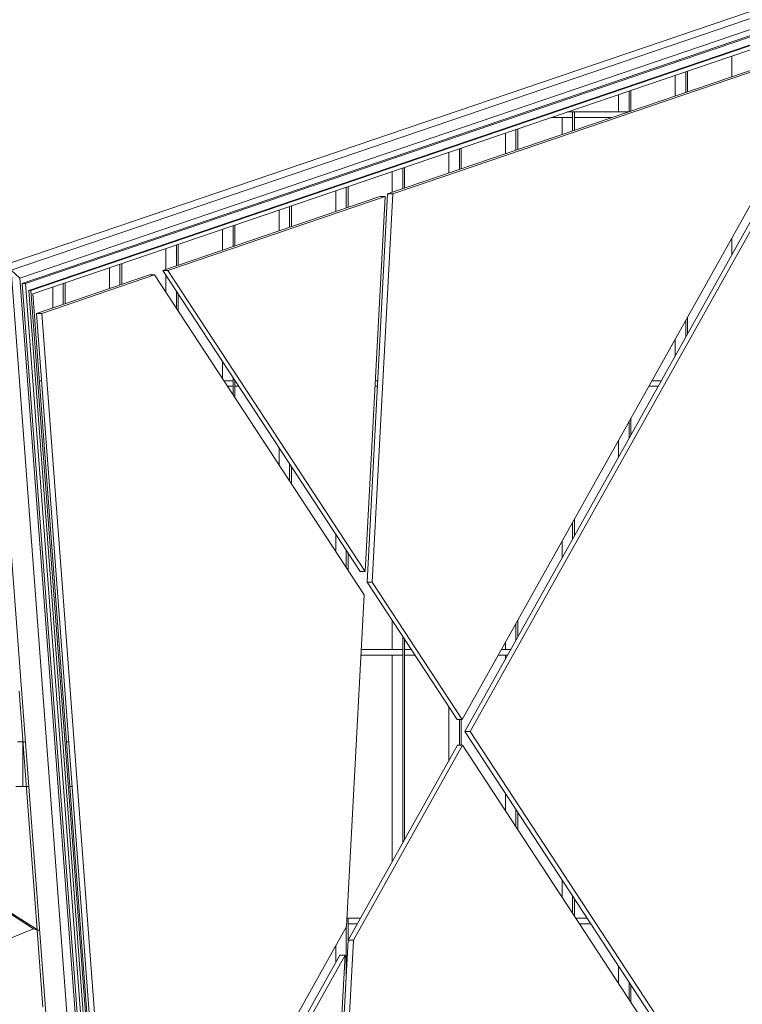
# Model space of a CAD drawing. Header units: inches. Extents: x 424 to 2043, y -237 to 445.
# Tile 308 of 656: x 733.9 to 740.35, y 162.83 to 171.63. Entities that reach past the tile are written whole.
import ezdxf

# ---------------------------------------------------------------- set-up
doc = ezdxf.new("R2010")
doc.units = ezdxf.units.IN
doc.header["$MEASUREMENT"] = 0
for name, color, linetype, lineweight in [('A-FLOR', 192, 'Continuous', 9), ('A-GENM', 13, 'Continuous', 9), ('A-GLAZ-CURT', 52, 'Continuous', 9), ('A-GLAZ-CWMG', 51, 'Continuous', 9), ('A-WALL', 113, 'Continuous', 9)]:
    doc.layers.add(name, color=color, linetype=linetype, lineweight=lineweight)

# ---------------------------------------------------------------- blocks, each defined once
blk = doc.blocks.new('Generic Models 2 - Generic Models 2-140614-West')
at = {"layer": 'A-GENM'}
for p, q in [((5.1711, 17.813), (26.0349, 24.9134)), ((5.3606, 17.813), (26.2244, 24.9134)), ((26.2416, 24.8217), (5.4386, 17.7419)), ((5.4608, 17.6946), (26.2234, 24.7606)), ((26.2531, 24.7606), (5.4905, 17.6946)), ((5.5198, 17.6321), (26.2291, 24.6799)), ((26.2481, 24.6799), (5.5389, 17.6321)), ((5.5539, 17.6), (26.2358, 24.6385)), ((5.1711, 17.813), (6.3925, 1.6)), ((6.582, 1.6), (5.3606, 17.813)), ((5.4386, 17.7419), (5.3606, 17.813)), ((6.6546, 1.6), (5.4386, 17.7419)), ((5.4608, 17.6946), (6.6733, 1.6)), ((5.4905, 17.6946), (5.4608, 17.6946)), ((6.7029, 1.6), (5.4905, 17.6946)), ((5.5198, 17.6321), (6.7276, 1.6)), ((5.5389, 17.6321), (5.5198, 17.6321)), ((6.7466, 1.6), (5.5389, 17.6321)), ((5.5539, 17.6), (6.7593, 1.6))]:
    blk.add_line(p, q, dxfattribs=at)
blk = doc.blocks.new('Generic Models 4 - Generic Models 4-152240-West')
at = {"layer": 'A-GENM'}
for p, q in [((9.4139, 13.6906), (12.8947, 19.9128)), ((12.9409, 19.9128), (9.4601, 13.6906)), ((8.7235, 18.4933), (12.7338, 19.8581)), ((12.78, 19.8581), (8.7697, 18.4933)), ((9.3898, 13.7979), (12.78, 19.8581)), ((6.7159, 17.81), (8.6547, 18.4698)), ((8.7008, 18.4698), (6.762, 17.81)), ((8.5238, 15.1202), (8.7008, 18.4698)), ((8.5402, 15.0247), (8.7235, 18.4933)), ((8.7697, 18.4933), (8.5863, 15.0247)), ((8.7008, 18.4698), (8.6547, 18.4698)), ((8.7697, 18.4933), (8.7235, 18.4933)), ((5.5888, 17.4264), (6.5956, 17.7691)), ((6.6418, 17.7691), (5.635, 17.4264)), ((6.6418, 17.7691), (6.5956, 17.7691)), ((8.5128, 14.9125), (6.6418, 17.7691)), ((8.4776, 15.1202), (6.7159, 17.81)), ((6.762, 17.81), (6.7159, 17.81)), ((6.762, 17.81), (8.5238, 15.1202)), ((6.2754, 8.313), (5.5888, 17.4264)), ((5.635, 17.4264), (5.5888, 17.4264)), ((5.635, 17.4264), (6.3215, 8.313)), ((8.4776, 15.1202), (8.5238, 15.1202)), ((9.3437, 13.7979), (8.5402, 15.0247)), ((8.5863, 15.0247), (8.5402, 15.0247)), ((8.5863, 15.0247), (9.3898, 13.7979)), ((8.3562, 11.9503), (8.5128, 14.9125)), ((9.3437, 13.7979), (9.3898, 13.7979)), ((12.3281, 9.2414), (9.4139, 13.6906)), ((9.4139, 13.6906), (9.4601, 13.6906)), ((9.4601, 13.6906), (12.3742, 9.2414)), ((8.3711, 11.8265), (9.3462, 13.5696)), ((9.3924, 13.5696), (8.4173, 11.8265)), ((9.3924, 13.5696), (9.3462, 13.5696)), ((12.3356, 9.0759), (9.3924, 13.5696)), ((6.3215, 8.313), (8.3562, 11.9503)), ((7.8411, 1.8), (8.3711, 11.8265)), ((8.4173, 11.8265), (7.8873, 1.8)), ((8.4173, 11.8265), (8.3711, 11.8265)), ((6.2908, 8.1078), (8.2965, 11.6931)), ((8.3427, 11.6931), (6.337, 8.1078)), ((7.8197, 1.8), (8.3427, 11.6931)), ((8.3427, 11.6931), (8.2965, 11.6931))]:
    blk.add_line(p, q, dxfattribs=at)
blk = doc.blocks.new('System Panel - Glazed-V15-West')
at = {"layer": 'A-GLAZ-CURT'}
for p, q in [((8.2594, 11.6268), (8.2594, 11.7772)), ((8.2594, 9.7133), (8.2594, 10.1184)), ((8.2333, 9.625), (8.2547, 9.625))]:
    blk.add_line(p, q, dxfattribs=at)
blk = doc.blocks.new('System Panel - Glazed-V16-West')
at = {"layer": 'A-GLAZ-CURT'}
blk.add_line((10.7857, 11.4423), (10.7857, 11.5963), dxfattribs=at)
blk = doc.blocks.new('System Panel - Glazed-V21-West')
at = {"layer": 'A-GLAZ-CURT'}
blk.add_line((8.7647, 12.53), (8.7647, 14.375), dxfattribs=at)
blk = doc.blocks.new('System Panel - Glazed-V22-West')
at = {"layer": 'A-GLAZ-CURT'}
blk.add_line((9.2699, 13.4332), (9.2699, 13.9105), dxfattribs=at)
blk = doc.blocks.new('System Panel - Glazed-V23-West')
at = {"layer": 'A-GLAZ-CURT'}
for p, q in [((9.7752, 14.3363), (9.7752, 14.375)), ((9.7752, 12.9851), (9.7752, 13.1391))]:
    blk.add_line(p, q, dxfattribs=at)
blk = doc.blocks.new('System Panel - Glazed-V24-West')
at = {"layer": 'A-GLAZ-CURT'}
blk.add_line((10.2804, 12.2137), (10.2804, 12.3677), dxfattribs=at)
blk = doc.blocks.new('System Panel - Glazed-V31-West')
at = {"layer": 'A-GLAZ-CURT'}
blk.add_line((7.7542, 16.0708), (7.7542, 16.2247), dxfattribs=at)
blk = doc.blocks.new('System Panel - Glazed-V32-West')
at = {"layer": 'A-GLAZ-CURT'}
blk.add_line((8.2594, 15.2993), (8.2594, 15.4533), dxfattribs=at)
blk = doc.blocks.new('System Panel - Glazed-V33-West')
at = {"layer": 'A-GLAZ-CURT'}
for p, q in [((8.6327, 16.775), (8.6113, 16.775)), ((8.7647, 14.425), (8.7647, 14.6819))]:
    blk.add_line(p, q, dxfattribs=at)
blk = doc.blocks.new('System Panel - Glazed-V34-West')
at = {"layer": 'A-GLAZ-CURT'}
blk.add_line((9.7752, 14.425), (9.7752, 14.4867), dxfattribs=at)
blk = doc.blocks.new('System Panel - Glazed-V35-West')
at = {"layer": 'A-GLAZ-CURT'}
blk.add_line((10.2804, 15.2395), (10.2804, 15.3899), dxfattribs=at)
blk = doc.blocks.new('System Panel - Glazed-V36-West')
at = {"layer": 'A-GLAZ-CURT'}
blk.add_line((10.7857, 16.1427), (10.7857, 16.293), dxfattribs=at)
blk = doc.blocks.new('System Panel - Glazed-153715-West')
at = {"layer": 'A-GLAZ-CURT'}
for p, q in [((5.7332, 17.4756), (5.7332, 17.661)), ((5.6123, 16.825), (5.6341, 16.825))]:
    blk.add_line(p, q, dxfattribs=at)
blk = doc.blocks.new('System Panel - Glazed-153716-West')
at = {"layer": 'A-GLAZ-CURT'}
blk.add_line((6.2384, 17.6475), (6.2384, 17.8329), dxfattribs=at)
blk = doc.blocks.new('System Panel - Glazed-153717-West')
at = {"layer": 'A-GLAZ-CURT'}
for p, q in [((6.7437, 17.8195), (6.7437, 18.0049)), ((6.7437, 17.6136), (6.7437, 17.7676))]:
    blk.add_line(p, q, dxfattribs=at)
blk = doc.blocks.new('System Panel - Glazed-153718-West')
at = {"layer": 'A-GLAZ-CURT'}
for p, q in [((7.2489, 17.9914), (7.2489, 18.1768)), ((7.2489, 16.8422), (7.2489, 16.9961))]:
    blk.add_line(p, q, dxfattribs=at)
blk = doc.blocks.new('System Panel - Glazed-153719-West')
at = {"layer": 'A-GLAZ-CURT'}
blk.add_line((7.7542, 18.1634), (7.7542, 18.3488), dxfattribs=at)
blk = doc.blocks.new('System Panel - Glazed-153720-West')
at = {"layer": 'A-GLAZ-CURT'}
blk.add_line((8.2594, 18.3353), (8.2594, 18.5207), dxfattribs=at)
blk = doc.blocks.new('System Panel - Glazed-153721-West')
at = {"layer": 'A-GLAZ-CURT'}
for p, q in [((8.7647, 18.5084), (8.7647, 18.6927)), ((8.6139, 16.825), (8.6353, 16.825))]:
    blk.add_line(p, q, dxfattribs=at)
blk = doc.blocks.new('System Panel - Glazed-153722-West')
at = {"layer": 'A-GLAZ-CURT'}
blk.add_line((9.2699, 18.6792), (9.2699, 18.8646), dxfattribs=at)
blk = doc.blocks.new('System Panel - Glazed-153723-West')
at = {"layer": 'A-GLAZ-CURT'}
blk.add_line((9.7752, 18.8512), (9.7752, 19.0366), dxfattribs=at)
blk = doc.blocks.new('System Panel - Glazed-153724-West')
at = {"layer": 'A-GLAZ-CURT'}
blk.add_line((10.2804, 19.0231), (10.2804, 19.175), dxfattribs=at)
blk = doc.blocks.new('System Panel - Glazed-V41-West')
at = {"layer": 'A-GLAZ-CURT'}
blk.add_line((11.2909, 17.0459), (11.2909, 17.1962), dxfattribs=at)
blk = doc.blocks.new('System Panel - Glazed-V42-West')
at = {"layer": 'A-GLAZ-CURT'}
blk.add_line((11.7962, 17.949), (11.7962, 18.0994), dxfattribs=at)
blk = doc.blocks.new('System Panel - Glazed-153726-West')
at = {"layer": 'A-GLAZ-CURT'}
blk.add_line((10.7857, 19.225), (10.7857, 19.3805), dxfattribs=at)
blk = doc.blocks.new('System Panel - Glazed-153727-West')
at = {"layer": 'A-GLAZ-CURT'}
blk.add_line((11.2909, 19.367), (11.2909, 19.5524), dxfattribs=at)
blk = doc.blocks.new('System Panel - Glazed-153728-West')
at = {"layer": 'A-GLAZ-CURT'}
blk.add_line((11.7962, 19.5389), (11.7962, 19.7244), dxfattribs=at)
blk = doc.blocks.new('Rectangular Mullion - 50 x 150mm-V61-West')
at = {"layer": 'A-GLAZ-CWMG'}
for p, q in [((8.3699, 12.025), (8.3602, 12.025)), ((8.3699, 11.975), (8.3699, 12.025)), ((8.4822, 12.025), (8.3699, 12.025)), ((8.3699, 11.975), (8.4542, 11.975))]:
    blk.add_line(p, q, dxfattribs=at)
blk = doc.blocks.new('Rectangular Mullion - 50 x 150mm-V62-West')
at = {"layer": 'A-GLAZ-CWMG'}
for p, q in [((10.5049, 12.025), (10.404, 12.025)), ((10.4368, 11.975), (10.5376, 11.975))]:
    blk.add_line(p, q, dxfattribs=at)
blk = doc.blocks.new('Rectangular Mullion - 50 x 150mm-V68-West')
at = {"layer": 'A-GLAZ-CWMG'}
for p, q in [((8.8585, 14.425), (8.4871, 14.425)), ((8.8585, 14.425), (8.8585, 14.375)), ((8.4844, 14.375), (8.8585, 14.375))]:
    blk.add_line(p, q, dxfattribs=at)
blk = doc.blocks.new('Rectangular Mullion - 50 x 150mm-V69-West')
at = {"layer": 'A-GLAZ-CWMG'}
for p, q in [((8.8751, 14.375), (8.8751, 14.425)), ((8.9329, 14.425), (8.8751, 14.425)), ((8.8751, 14.375), (8.9657, 14.375))]:
    blk.add_line(p, q, dxfattribs=at)
blk = doc.blocks.new('Rectangular Mullion - 50 x 150mm-V70-West')
at = {"layer": 'A-GLAZ-CWMG'}
for p, q in [((9.8248, 14.425), (9.7407, 14.425)), ((9.7127, 14.375), (9.7968, 14.375))]:
    blk.add_line(p, q, dxfattribs=at)
blk = doc.blocks.new('Rectangular Mullion - 50 x 150mm-V74-West')
at = {"layer": 'A-GLAZ-CWMG'}
for p, q in [((7.3427, 16.825), (7.2602, 16.825)), ((7.3427, 16.825), (7.3427, 16.775)), ((7.2929, 16.775), (7.3427, 16.775))]:
    blk.add_line(p, q, dxfattribs=at)
blk = doc.blocks.new('Rectangular Mullion - 50 x 150mm-V75-West')
at = {"layer": 'A-GLAZ-CWMG'}
for p, q in [((7.3594, 16.775), (7.3594, 16.825)), ((7.361, 16.825), (7.3594, 16.825)), ((7.3594, 16.775), (7.3938, 16.775))]:
    blk.add_line(p, q, dxfattribs=at)
blk = doc.blocks.new('Rectangular Mullion - 50 x 150mm-V76-West')
at = {"layer": 'A-GLAZ-CWMG'}
for p, q in [((11.1674, 16.825), (11.0832, 16.825)), ((11.0553, 16.775), (11.1394, 16.775))]:
    blk.add_line(p, q, dxfattribs=at)
blk = doc.blocks.new('Rectangular Mullion - 50 x 150mm-153614-West')
at = {"layer": 'A-GLAZ-CWMG'}
for p, q in [((10.1819, 19.175), (10.3742, 19.175)), ((10.3742, 19.225), (10.3288, 19.225)), ((10.3742, 19.225), (10.3742, 19.175))]:
    blk.add_line(p, q, dxfattribs=at)
blk = doc.blocks.new('Rectangular Mullion - 50 x 150mm-V80-West')
at = {"layer": 'A-GLAZ-CWMG'}
for p, q in [((10.3909, 19.225), (10.3742, 19.225)), ((10.3909, 19.175), (10.3909, 19.225)), ((10.8737, 19.225), (10.3909, 19.225)), ((10.3909, 19.175), (10.7267, 19.175))]:
    blk.add_line(p, q, dxfattribs=at)
blk = doc.blocks.new('Rectangular Mullion - 50 x 150mm-V103-West')
at = {"layer": 'A-GLAZ-CWMG'}
for p, q in [((8.3699, 11.8036), (8.3699, 12)), ((8.3532, 11.9448), (8.3532, 11.4879))]:
    blk.add_line(p, q, dxfattribs=at)
blk = doc.blocks.new('Rectangular Mullion - 50 x 150mm-V104-West')
at = {"layer": 'A-GLAZ-CWMG'}
for p, q in [((10.8795, 11.4531), (10.8795, 11.2991)), ((10.8961, 11.2736), (10.8961, 11.4276))]:
    blk.add_line(p, q, dxfattribs=at)
blk = doc.blocks.new('Rectangular Mullion - 50 x 150mm-V111-West')
at = {"layer": 'A-GLAZ-CWMG'}
for p, q in [((8.8585, 14.4), (8.8585, 12.6977)), ((8.8751, 12.7275), (8.8751, 14.4))]:
    blk.add_line(p, q, dxfattribs=at)
blk = doc.blocks.new('Rectangular Mullion - 50 x 150mm-V112-West')
at = {"layer": 'A-GLAZ-CWMG'}
for p, q in [((9.3637, 13.7979), (9.3637, 13.5696)), ((9.3804, 13.5696), (9.3804, 13.7979))]:
    blk.add_line(p, q, dxfattribs=at)
blk = doc.blocks.new('Rectangular Mullion - 50 x 150mm-V113-West')
at = {"layer": 'A-GLAZ-CWMG'}
for p, q in [((9.869, 12.9959), (9.869, 12.8419)), ((9.8856, 12.8164), (9.8856, 12.9704))]:
    blk.add_line(p, q, dxfattribs=at)
blk = doc.blocks.new('Rectangular Mullion - 50 x 150mm-V114-West')
at = {"layer": 'A-GLAZ-CWMG'}
for p, q in [((10.3742, 12.2245), (10.3742, 12.0705)), ((10.3909, 12.045), (10.3909, 12.199))]:
    blk.add_line(p, q, dxfattribs=at)
blk = doc.blocks.new('Rectangular Mullion - 50 x 150mm-V121-West')
at = {"layer": 'A-GLAZ-CWMG'}
for p, q in [((7.3427, 16.8), (7.3427, 16.699)), ((7.3594, 16.6735), (7.3594, 16.8))]:
    blk.add_line(p, q, dxfattribs=at)
blk = doc.blocks.new('Rectangular Mullion - 50 x 150mm-V122-West')
at = {"layer": 'A-GLAZ-CWMG'}
for p, q in [((7.848, 16.0815), (7.848, 15.9276)), ((7.8647, 15.9021), (7.8647, 16.0561))]:
    blk.add_line(p, q, dxfattribs=at)
blk = doc.blocks.new('Rectangular Mullion - 50 x 150mm-V123-West')
at = {"layer": 'A-GLAZ-CWMG'}
for p, q in [((8.3532, 15.3101), (8.3532, 15.1561)), ((8.3699, 15.1307), (8.3699, 15.2846))]:
    blk.add_line(p, q, dxfattribs=at)
blk = doc.blocks.new('Rectangular Mullion - 50 x 150mm-V124-West')
at = {"layer": 'A-GLAZ-CWMG'}
for p, q in [((8.8585, 14.5387), (8.8585, 14.4)), ((8.8751, 14.4), (8.8751, 14.5132))]:
    blk.add_line(p, q, dxfattribs=at)
blk = doc.blocks.new('Rectangular Mullion - 50 x 150mm-V125-West')
at = {"layer": 'A-GLAZ-CWMG'}
for p, q in [((9.869, 14.6544), (9.869, 14.504)), ((9.8856, 14.5338), (9.8856, 14.6842))]:
    blk.add_line(p, q, dxfattribs=at)
blk = doc.blocks.new('Rectangular Mullion - 50 x 150mm-V126-West')
at = {"layer": 'A-GLAZ-CWMG'}
for p, q in [((10.3909, 15.437), (10.3909, 15.5874)), ((10.3742, 15.5575), (10.3742, 15.4072))]:
    blk.add_line(p, q, dxfattribs=at)
blk = doc.blocks.new('Rectangular Mullion - 50 x 150mm-V127-West')
at = {"layer": 'A-GLAZ-CWMG'}
for p, q in [((10.8795, 16.4607), (10.8795, 16.3104)), ((10.8961, 16.3402), (10.8961, 16.4905))]:
    blk.add_line(p, q, dxfattribs=at)
blk = doc.blocks.new('Rectangular Mullion - 50 x 150mm-153638-West')
at = {"layer": 'A-GLAZ-CWMG'}
for p, q in [((5.827, 17.6929), (5.827, 17.5075)), ((5.8437, 17.5132), (5.8437, 17.6986))]:
    blk.add_line(p, q, dxfattribs=at)
blk = doc.blocks.new('Rectangular Mullion - 50 x 150mm-153639-West')
at = {"layer": 'A-GLAZ-CWMG'}
for p, q in [((6.3322, 17.8649), (6.3322, 17.6794)), ((6.3489, 17.6851), (6.3489, 17.8705))]:
    blk.add_line(p, q, dxfattribs=at)
blk = doc.blocks.new('Rectangular Mullion - 50 x 150mm-153640-West')
at = {"layer": 'A-GLAZ-CWMG'}
for p, q in [((6.8375, 18.0368), (6.8375, 17.8514)), ((6.8542, 17.8571), (6.8542, 18.0425)), ((6.8375, 17.6243), (6.8375, 17.4704)), ((6.8542, 17.4449), (6.8542, 17.5989))]:
    blk.add_line(p, q, dxfattribs=at)
blk = doc.blocks.new('Rectangular Mullion - 50 x 150mm-153641-West')
at = {"layer": 'A-GLAZ-CWMG'}
for p, q in [((7.3427, 18.2088), (7.3427, 18.0233)), ((7.3594, 18.029), (7.3594, 18.2144)), ((7.3427, 16.8529), (7.3427, 16.8)), ((7.3594, 16.8), (7.3594, 16.8275))]:
    blk.add_line(p, q, dxfattribs=at)
blk = doc.blocks.new('Rectangular Mullion - 50 x 150mm-153642-West')
at = {"layer": 'A-GLAZ-CWMG'}
for p, q in [((7.848, 18.3807), (7.848, 18.1953)), ((7.8647, 18.201), (7.8647, 18.3864))]:
    blk.add_line(p, q, dxfattribs=at)
blk = doc.blocks.new('Rectangular Mullion - 50 x 150mm-153643-West')
at = {"layer": 'A-GLAZ-CWMG'}
for p, q in [((8.3699, 18.3729), (8.3699, 18.5583)), ((8.3532, 18.5527), (8.3532, 18.3672))]:
    blk.add_line(p, q, dxfattribs=at)
blk = doc.blocks.new('Rectangular Mullion - 50 x 150mm-153644-West')
at = {"layer": 'A-GLAZ-CWMG'}
for p, q in [((8.8585, 18.7246), (8.8585, 18.5392)), ((8.8751, 18.5449), (8.8751, 18.7303))]:
    blk.add_line(p, q, dxfattribs=at)
blk = doc.blocks.new('Rectangular Mullion - 50 x 150mm-153645-West')
at = {"layer": 'A-GLAZ-CWMG'}
for p, q in [((9.3637, 18.8965), (9.3637, 18.7111)), ((9.3804, 18.7168), (9.3804, 18.9022))]:
    blk.add_line(p, q, dxfattribs=at)
blk = doc.blocks.new('Rectangular Mullion - 50 x 150mm-153646-West')
at = {"layer": 'A-GLAZ-CWMG'}
for p, q in [((9.869, 19.0685), (9.869, 18.8831)), ((9.8856, 18.8888), (9.8856, 19.0742))]:
    blk.add_line(p, q, dxfattribs=at)
blk = doc.blocks.new('Rectangular Mullion - 50 x 150mm-V130-West')
at = {"layer": 'A-GLAZ-CWMG'}
for p, q in [((10.3742, 19.2), (10.3742, 19.055)), ((10.3909, 19.0607), (10.3909, 19.2))]:
    blk.add_line(p, q, dxfattribs=at)
blk = doc.blocks.new('Rectangular Mullion - 50 x 150mm-V131-West')
at = {"layer": 'A-GLAZ-CWMG'}
for p, q in [((11.3847, 17.3639), (11.3847, 17.2135)), ((11.4014, 17.2434), (11.4014, 17.3937))]:
    blk.add_line(p, q, dxfattribs=at)
blk = doc.blocks.new('Rectangular Mullion - 50 x 150mm-153648-West')
at = {"layer": 'A-GLAZ-CWMG'}
for p, q in [((10.8795, 19.4124), (10.8795, 19.227)), ((10.8961, 19.2327), (10.8961, 19.4181))]:
    blk.add_line(p, q, dxfattribs=at)
blk = doc.blocks.new('Rectangular Mullion - 50 x 150mm-153649-West')
at = {"layer": 'A-GLAZ-CWMG'}
for p, q in [((11.3847, 19.5843), (11.3847, 19.3989)), ((11.4014, 19.4046), (11.4014, 19.59))]:
    blk.add_line(p, q, dxfattribs=at)

msp = doc.modelspace()

# ---------------------------------------------------------------- linework, layer by layer
at = {"layer": 'A-FLOR'}
for p, q in [((733.8778, 165.177), (733.9486, 165.177)), ((733.9265, 165.177), (733.9265, 164.777)), ((734.3154, 165.177), (734.3371, 165.177)), ((733.9787, 164.777), (733.8649, 164.777)), ((734.3673, 164.777), (734.3455, 164.777))]:
    msp.add_line(p, q, dxfattribs=at)
at = {"layer": 'A-GLAZ-CURT'}
for p, q in [((733.7557, 163.6778), (734.0214, 163.5054)), ((733.7557, 163.6778), (734.0214, 163.5054)), ((734.0707, 163.4869), (733.811, 163.6553)), ((734.0214, 163.5054), (732.267, 162.8063)), ((734.0214, 163.5054), (734.0707, 163.4869))]:
    msp.add_line(p, q, dxfattribs=at)
at = {"layer": 'A-WALL'}
for p, q in [((734.053, 163.4984), (733.8924, 165.6295)), ((734.1051, 162.807), (734.0533, 163.4934))]:
    msp.add_line(p, q, dxfattribs=at)

# ---------------------------------------------------------------- block references
at = {"layer": 'A-GENM'}
for name in ['Generic Models 2 - Generic Models 2-140614-West', 'Generic Models 4 - Generic Models 4-152240-West']:
    msp.add_blockref(name, (728.4601, 151.577), dxfattribs=at)
at = {"layer": 'A-GLAZ-CURT'}
for name in ['System Panel - Glazed-153728-West', 'System Panel - Glazed-153727-West', 'System Panel - Glazed-153726-West', 'System Panel - Glazed-153724-West', 'System Panel - Glazed-153723-West', 'System Panel - Glazed-153722-West', 'System Panel - Glazed-153721-West', 'System Panel - Glazed-153720-West', 'System Panel - Glazed-153719-West', 'System Panel - Glazed-153718-West', 'System Panel - Glazed-V42-West', 'System Panel - Glazed-153717-West', 'System Panel - Glazed-153716-West', 'System Panel - Glazed-153715-West', 'System Panel - Glazed-V41-West', 'System Panel - Glazed-V33-West', 'System Panel - Glazed-V31-West', 'System Panel - Glazed-V36-West', 'System Panel - Glazed-V32-West', 'System Panel - Glazed-V35-West', 'System Panel - Glazed-V34-West', 'System Panel - Glazed-V21-West', 'System Panel - Glazed-V23-West', 'System Panel - Glazed-V22-West', 'System Panel - Glazed-V24-West', 'System Panel - Glazed-V15-West', 'System Panel - Glazed-V16-West']:
    msp.add_blockref(name, (728.4601, 151.577), dxfattribs=at)
at = {"layer": 'A-GLAZ-CWMG'}
for name in ['Rectangular Mullion - 50 x 150mm-153649-West', 'Rectangular Mullion - 50 x 150mm-153648-West', 'Rectangular Mullion - 50 x 150mm-153614-West', 'Rectangular Mullion - 50 x 150mm-V80-West', 'Rectangular Mullion - 50 x 150mm-V130-West', 'Rectangular Mullion - 50 x 150mm-153646-West', 'Rectangular Mullion - 50 x 150mm-153645-West', 'Rectangular Mullion - 50 x 150mm-153644-West', 'Rectangular Mullion - 50 x 150mm-153643-West', 'Rectangular Mullion - 50 x 150mm-153642-West', 'Rectangular Mullion - 50 x 150mm-153641-West', 'Rectangular Mullion - 50 x 150mm-153640-West', 'Rectangular Mullion - 50 x 150mm-153639-West', 'Rectangular Mullion - 50 x 150mm-153638-West', 'Rectangular Mullion - 50 x 150mm-V131-West', 'Rectangular Mullion - 50 x 150mm-V74-West', 'Rectangular Mullion - 50 x 150mm-V121-West', 'Rectangular Mullion - 50 x 150mm-V75-West', 'Rectangular Mullion - 50 x 150mm-V76-West', 'Rectangular Mullion - 50 x 150mm-V127-West', 'Rectangular Mullion - 50 x 150mm-V122-West', 'Rectangular Mullion - 50 x 150mm-V126-West', 'Rectangular Mullion - 50 x 150mm-V123-West', 'Rectangular Mullion - 50 x 150mm-V125-West', 'Rectangular Mullion - 50 x 150mm-V124-West', 'Rectangular Mullion - 50 x 150mm-V68-West', 'Rectangular Mullion - 50 x 150mm-V111-West', 'Rectangular Mullion - 50 x 150mm-V69-West', 'Rectangular Mullion - 50 x 150mm-V70-West', 'Rectangular Mullion - 50 x 150mm-V112-West', 'Rectangular Mullion - 50 x 150mm-V113-West', 'Rectangular Mullion - 50 x 150mm-V114-West', 'Rectangular Mullion - 50 x 150mm-V103-West', 'Rectangular Mullion - 50 x 150mm-V61-West', 'Rectangular Mullion - 50 x 150mm-V62-West', 'Rectangular Mullion - 50 x 150mm-V104-West']:
    msp.add_blockref(name, (728.4601, 151.577), dxfattribs=at)

doc.saveas('drawing.dxf')
